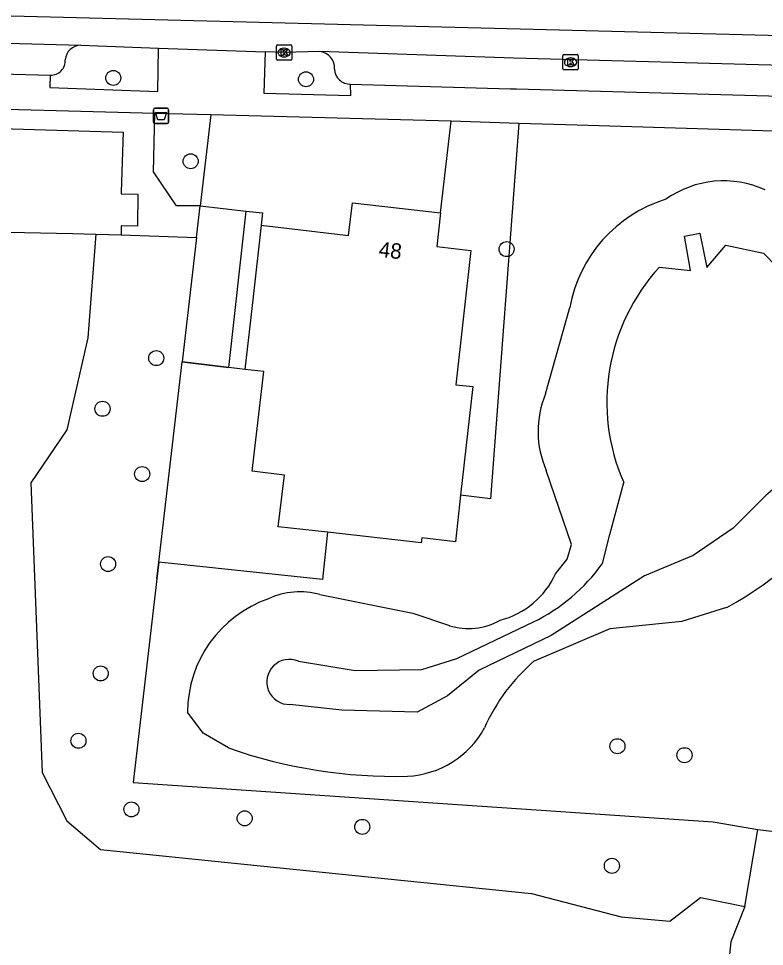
# Model space of a CAD drawing. Extents: x 162082 to 163393, y 388091 to 388632.
# Drawn here: x 162641 to 162689.5, y 388401.2 to 388461.6 of the extents above; entities that cross this region are included whole.
import ezdxf

# ---------------------------------------------------------------- set-up
doc = ezdxf.new("R2010")
doc.units = 0
for name, color, linetype in [('IMGEO_Afvalbak', 7, 'Continuous'), ('IMGEO_Boom', 7, 'Continuous'), ('IMGEO_Groenvoorziening', 7, 'Continuous'), ('IMGEO_Haag', 7, 'Continuous'), ('IMGEO_Hek', 7, 'Continuous'), ('IMGEO_Kolk', 7, 'Continuous'), ('IMGEO_Meer_plas_ven_vijver', 7, 'Continuous'), ('IMGEO_Pand', 7, 'Continuous'), ('IMGEO_Pand_nummerreeks', 7, 'Continuous'), ('IMGEO_Parkeervlak_open', 7, 'Continuous'), ('IMGEO_Rijbaan_lokaal_gesloten', 7, 'Continuous'), ('IMGEO_Voetpad_open', 7, 'Continuous')]:
    doc.layers.add(name, color=color, linetype=linetype)

msp = doc.modelspace()

# ---------------------------------------------------------------- linework, layer by layer
at = {"layer": 'IMGEO_Afvalbak'}
for p, q in [((162649.756, 388454.842), (162649.756, 388455.642)), ((162649.756, 388455.642), (162649.756, 388454.842)), ((162649.856, 388455.742), (162650.646, 388455.742)), ((162650.646, 388455.742), (162649.856, 388455.742)), ((162650.746, 388455.642), (162650.746, 388454.842)), ((162650.746, 388454.842), (162650.746, 388455.642)), ((162650.646, 388454.742), (162649.856, 388454.742)), ((162649.856, 388454.742), (162650.646, 388454.742))]:
    msp.add_line(p, q, dxfattribs=at)
msp.add_lwpolyline([(162649.899, 388455.456), (162650.603, 388455.456), (162650.454, 388454.986), (162650.048, 388454.986), (162649.899, 388455.456)], dxfattribs=at)
for centre, start, end in [((162649.856, 388455.642), 90, 180), ((162649.856, 388455.642), 90, 180), ((162650.646, 388455.642), 0, 90), ((162650.646, 388455.642), 360, 90), ((162649.856, 388454.842), 180, 270), ((162649.856, 388454.842), 180, 270), ((162650.646, 388454.842), 270, 0), ((162650.646, 388454.842), 270, 0)]:
    msp.add_arc(centre, 0.1, start, end, dxfattribs=at)
at = {"layer": 'IMGEO_Boom'}
for centre in [(162647.149, 388457.708), (162659.683, 388457.621), (162652.182, 388452.289), (162672.732, 388446.576), (162649.943, 388439.489), (162646.446, 388436.195), (162649.027, 388431.951), (162646.81, 388426.098), (162646.331, 388418.987), (162644.883, 388414.609), (162679.941, 388414.254), (162684.302, 388413.669), (162648.329, 388410.145), (162655.693, 388409.564), (162663.345, 388409.009), (162679.58, 388406.475)]:
    msp.add_circle(centre, 0.489, dxfattribs=at)
at = {"layer": 'IMGEO_Groenvoorziening'}
for points in [[(162653.501, 388455.307), (162652.81, 388449.394)], [(162668.432, 388448.926), (162669.13, 388454.897)], [(162673.534, 388454.753), (162671.689, 388430.345), (162669.742, 388430.581)], [(162646.023, 388447.547), (162645.501, 388440.815), (162644.126, 388434.828), (162641.776, 388431.377), (162642.53, 388412.546), (162644.129, 388409.402), (162646.326, 388407.539), (162674.356, 388404.682), (162680.186, 388403.156), (162683.348, 388402.877), (162685.352, 388404.424), (162688.223, 388403.834)], [(162675.269, 388437.173), (162676.848, 388442.773)], [(162650.112, 388426.22), (162651.629, 388439.243)], [(162675.922, 388425.469), (162676.678, 388426.41), (162676.948, 388427.36), (162675.315, 388432.175)], [(162661.092, 388428.162), (162660.763, 388425.098), (162650.112, 388426.22)], [(162650.112, 388426.22), (162649.986, 388425.138), (162648.442, 388411.886), (162686.158, 388409.327), (162689.064, 388408.838)], [(162660.589, 388424.117), (162666.631, 388422.914), (162669.01, 388422.092)], [(162687.045, 388423.265), (162684.133, 388422.363), (162679.441, 388421.88), (162674.533, 388419.794)], [(162654.638, 388414.139), (162653, 388415.109), (162651.97, 388416.462)], [(162688.223, 388403.834), (162689.064, 388408.838)], [(162689.064, 388408.838), (162698.446, 388407.702)], [(162688.223, 388403.834), (162687.325, 388401.532), (162683.555, 388366.062), (162684.33, 388362.957)]]:
    msp.add_lwpolyline(points, dxfattribs=at)
for centre, radius, start, end in [((162686.849, 388444.532), 6.483, 65.3211, 125.40978), ((162685.697, 388441.217), 8.984, 106.84533, 170.02811), ((162674.255, 388446.329), 26.373, 299.01131, 347.03319), ((162681.073, 388434.727), 6.298, 157.14849, 203.90614), ((162670.94, 388427.753), 5.481, 284.45566, 335.36724), ((162659.287, 388419.455), 4.841, 74.39154, 114.97134), ((162659.848, 388416.408), 7.878, 109.30693, 179.60891), ((162670.249, 388426.092), 4.188, 252.79576, 299.45733), ((162682.404, 388410.552), 12.14, 130.41915, 156.25485), ((162665.983, 388418.348), 6.053, 272.8137, 331.28745), ((162665.476, 388445.019), 32.727, 250.65944, 271.40693)]:
    msp.add_arc(centre, radius, start, end, dxfattribs=at)
at = {"layer": 'IMGEO_Haag'}
for points in [[(162655.8, 388449.051), (162656.843, 388448.931), (162656.757, 388448.135)], [(162655.703, 388438.759), (162654.664, 388438.882)]]:
    msp.add_lwpolyline(points, dxfattribs=at)
at = {"layer": 'IMGEO_Hek'}
for points in [[(162650.112, 388426.22), (162651.629, 388439.243)], [(162654.664, 388438.882), (162651.629, 388439.243)], [(162655.703, 388438.759), (162654.664, 388438.882)], [(162649.986, 388425.138), (162650.112, 388426.22)]]:
    msp.add_lwpolyline(points, dxfattribs=at)
at = {"layer": 'IMGEO_Kolk'}
for p, q in [((162657.756, 388458.932), (162657.756, 388459.784)), ((162657.831, 388459.858), (162658.683, 388459.858)), ((162658.244, 388459.638), (162658.269, 388459.638)), ((162658.757, 388459.784), (162658.757, 388458.932)), ((162658.267, 388459.078), (162658.242, 388459.078)), ((162676.391, 388458.303), (162676.391, 388459.155)), ((162676.466, 388459.229), (162677.318, 388459.229)), ((162677.392, 388459.155), (162677.392, 388458.303)), ((162658.683, 388458.858), (162657.831, 388458.858)), ((162676.902, 388458.449), (162676.877, 388458.449)), ((162676.879, 388459.009), (162676.904, 388459.009)), ((162677.318, 388458.229), (162676.466, 388458.229))]:
    msp.add_line(p, q, dxfattribs=at)
for points in [[(162657.756, 388458.932), (162657.756, 388459.784)], [(162657.831, 388459.858), (162658.683, 388459.858)], [(162658.757, 388459.784), (162658.757, 388458.932)], [(162658.077, 388459.558), (162658.2, 388459.558), (162658.2, 388459.407), (162658.33, 388459.558), (162658.494, 388459.558), (162658.348, 388459.407), (162658.501, 388459.158), (162658.349, 388459.158), (162658.264, 388459.322), (162658.2, 388459.255), (162658.2, 388459.158), (162658.077, 388459.158), (162658.077, 388459.558)], [(162676.391, 388458.303), (162676.391, 388459.155)], [(162676.466, 388459.229), (162677.318, 388459.229)], [(162677.392, 388459.155), (162677.392, 388458.303)], [(162658.683, 388458.858), (162657.831, 388458.858)], [(162676.712, 388458.929), (162676.835, 388458.929), (162676.835, 388458.778), (162676.965, 388458.929), (162677.129, 388458.929), (162676.983, 388458.778), (162677.136, 388458.529), (162676.984, 388458.529), (162676.899, 388458.693), (162676.835, 388458.626), (162676.835, 388458.529), (162676.712, 388458.529), (162676.712, 388458.929)], [(162677.318, 388458.229), (162676.466, 388458.229)]]:
    msp.add_lwpolyline(points, dxfattribs=at)
for centre, start, end in [((162657.833, 388459.782), 91.55205, 178.44795), ((162657.833, 388459.782), 91.55205, 178.44795), ((162658.681, 388459.782), 1.55205, 88.44795), ((162658.681, 388459.782), 1.55205, 88.44795), ((162676.468, 388459.153), 91.55205, 178.44795), ((162676.468, 388459.153), 91.55205, 178.44795), ((162677.316, 388459.153), 1.55205, 88.44795), ((162677.316, 388459.153), 1.55205, 88.44795), ((162657.833, 388458.934), 181.55205, 268.44795), ((162657.833, 388458.934), 181.55205, 268.44795), ((162658.681, 388458.934), 271.55205, 358.44795), ((162658.681, 388458.934), 271.55205, 358.44795), ((162676.468, 388458.305), 181.55205, 268.44795), ((162676.468, 388458.305), 181.55205, 268.44795), ((162677.316, 388458.305), 271.55205, 358.44795), ((162677.316, 388458.305), 271.55205, 358.44795)]:
    msp.add_arc(centre, 0.0765, start, end, dxfattribs=at)
for centre, major_axis, ratio, start_param, end_param in [((162658.243, 388459.358), (-0.387, 0.002), 0.722429, 4.712389, 7.853982), ((162658.268, 388459.358), (-0.39, 0.002), 0.717154, 1.570796, 4.712389), ((162676.878, 388458.729), (-0.387, 0.002), 0.722429, 4.712389, 7.853982), ((162676.903, 388458.729), (-0.39, 0.002), 0.717154, 1.570796, 4.712389)]:
    msp.add_ellipse(centre, major_axis=major_axis, ratio=ratio, start_param=start_param, end_param=end_param, dxfattribs=at)
at = {"layer": 'IMGEO_Meer_plas_ven_vijver'}
for points in [[(162682.681, 388445.41), (162684.692, 388445.192), (162684.296, 388447.419), (162685.306, 388447.612), (162685.753, 388445.388), (162686.996, 388446.832), (162689.449, 388446.311)], [(162689.449, 388446.311), (162692.905, 388442.768), (162694.595, 388440.211), (162693.994, 388436.585), (162692.164, 388432.768), (162689.594, 388430.558), (162687.476, 388428.427), (162684.868, 388426.652), (162681.71, 388425.33), (162675.63, 388421.46), (162670.953, 388419.188), (162668.891, 388417.52), (162666.912, 388416.473), (162662.016, 388416.589), (162658.641, 388416.967)], [(162678.962, 388426.124), (162679.446, 388428.021), (162680.347, 388431.408)], [(162659.185, 388419.777), (162662.874, 388419.185), (162667.212, 388419.234), (162669.502, 388419.949), (162674.479, 388422.333)]]:
    msp.add_lwpolyline(points, dxfattribs=at)
for centre, radius, start, end in [((162692.223, 388436.624), 12.971, 137.36159, 203.71111), ((162669.155, 388433.175), 12.078, 296.15284, 324.28549), ((162658.596, 388418.433), 1.467, 66.31433, 271.77248)]:
    msp.add_arc(centre, radius, start, end, dxfattribs=at)
at = {"layer": 'IMGEO_Pand'}
for points in [[(162638.334, 388452.575), (162638.399, 388454.456), (162647.796, 388454.178), (162647.666, 388450.297), (162647.662, 388450.178), (162648.748, 388450.142), (162648.72, 388448.068), (162647.668, 388448.099), (162647.653, 388447.498)], [(162656.757, 388448.135), (162662.45, 388447.46), (162662.701, 388449.577), (162668.432, 388448.926)], [(162668.432, 388448.926), (162668.202, 388446.741), (162670.404, 388446.496), (162669.428, 388437.753), (162670.525, 388437.646), (162669.974, 388432.677), (162669.742, 388430.581)], [(162638.225, 388447.732), (162644.485, 388447.593), (162646.023, 388447.547)], [(162656.757, 388448.135), (162656.236, 388443.476), (162655.703, 388438.759)], [(162646.023, 388447.547), (162647.653, 388447.498)], [(162661.092, 388428.162), (162657.883, 388428.521), (162658.281, 388431.878), (162656.173, 388432.128), (162656.942, 388438.612), (162655.703, 388438.759)], [(162669.742, 388430.581), (162669.404, 388427.535), (162667.227, 388427.798), (162667.173, 388427.482), (162661.092, 388428.162)]]:
    msp.add_lwpolyline(points, dxfattribs=at)
at = {"layer": 'IMGEO_Parkeervlak_open'}
for centre, radius, start, end in [((162645.041, 388458.822), 1.016, 90.45891, 175.95577), ((162660.454, 388458.352), 1.086, 356.34657, 83.93811), ((162643.063, 388458.849), 0.966, 268.95817, 2.65083), ((162662.56, 388458.328), 1.023, 182.49833, 271.40476)]:
    msp.add_arc(centre, radius, start, end, dxfattribs=at)
at = {"layer": 'IMGEO_Rijbaan_lokaal_gesloten'}
for points in [[(162618.418, 388462.308), (162716.906, 388459.796)], [(162625.068, 388460.379), (162645.033, 388459.838)], [(162645.033, 388459.838), (162650.093, 388459.642)], [(162650.093, 388459.642), (162657.035, 388459.4)], [(162660.569, 388459.432), (162658.257, 388459.358), (162657.035, 388459.4)], [(162692.306, 388458.472), (162673.195, 388458.994), (162660.569, 388459.432)]]:
    msp.add_lwpolyline(points, dxfattribs=at)
at = {"layer": 'IMGEO_Voetpad_open'}
for points in [[(162643.045, 388457.883), (162643.023, 388457.084), (162650.043, 388456.835), (162650.093, 388459.642)], [(162657.035, 388459.4), (162656.948, 388456.709), (162662.606, 388456.576), (162662.585, 388457.305)], [(162627.101, 388458.323), (162643.045, 388457.883)], [(162662.585, 388457.305), (162672.978, 388457.007), (162673.381, 388456.996), (162690.563, 388456.525)], [(162649.85, 388455.402), (162635.375, 388455.782)], [(162652.81, 388449.394), (162651.261, 388449.398), (162649.761, 388451.613), (162649.85, 388455.402)], [(162653.501, 388455.307), (162649.85, 388455.402)], [(162669.13, 388454.897), (162653.501, 388455.307)], [(162673.534, 388454.753), (162669.13, 388454.897)], [(162703.619, 388453.844), (162703.613, 388453.844), (162677.318, 388454.629), (162673.534, 388454.753)], [(162652.57, 388447.331), (162652.81, 388449.394)], [(162652.81, 388449.394), (162655.8, 388449.051)], [(162654.664, 388438.882), (162655.8, 388449.051)], [(162647.653, 388447.498), (162652.57, 388447.331)], [(162652.57, 388447.331), (162651.629, 388439.243)], [(162651.629, 388439.243), (162654.664, 388438.882)]]:
    msp.add_lwpolyline(points, dxfattribs=at)

# ---------------------------------------------------------------- texts
at = {"layer": 'IMGEO_Pand_nummerreeks'}
msp.add_text('48', height=1, rotation=353.51939, dxfattribs=at).set_placement((162664.378, 388446.085))

doc.saveas('drawing.dxf')
